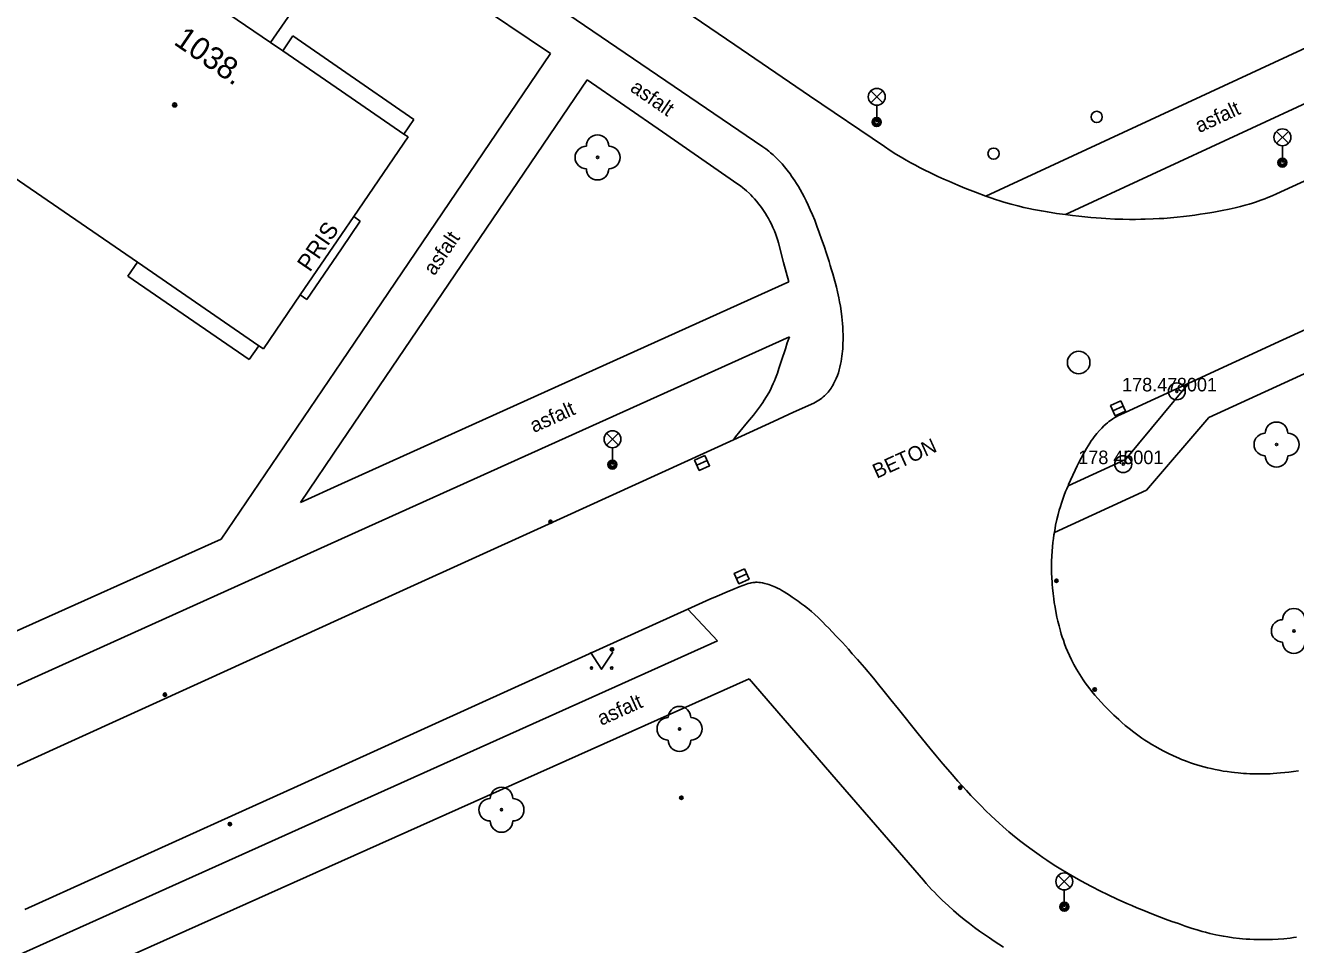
# Model space of a CAD drawing. Extents: x -539515 to -538098, y -1182060 to -1180157.
# Drawn here: x -538553.4 to -538497, y -1181381.1 to -1181340.3 of the extents above; entities that cross this region are included whole.
import ezdxf

# ---------------------------------------------------------------- set-up
doc = ezdxf.new("R2010")
doc.units = 0
for name, color, linetype in [('Vrstva 10', 7, 'Continuous'), ('Vrstva 11', 7, 'Continuous'), ('Vrstva 20', 7, 'Continuous'), ('Vrstva 21', 7, 'Continuous'), ('Vrstva 22', 7, 'Continuous'), ('Vrstva 23', 7, 'Continuous'), ('Vrstva 24', 7, 'Continuous'), ('Vrstva 27', 7, 'Continuous'), ('Vrstva 28', 7, 'Continuous'), ('Vrstva 31', 7, 'Continuous'), ('Vrstva 33', 7, 'Continuous'), ('Vrstva 36', 7, 'Continuous'), ('Vrstva 39', 7, 'Continuous'), ('Vrstva 40', 7, 'Continuous'), ('Vrstva 41', 7, 'Continuous'), ('Vrstva 47', 7, 'Continuous'), ('Vrstva 5', 7, 'Continuous')]:
    doc.layers.add(name, color=color, linetype=linetype)

msp = doc.modelspace()

# ---------------------------------------------------------------- linework, layer by layer
at = {"layer": 'Vrstva 10'}
for p, q in [((-538520.64, -1181345.71), (-538529.998, -1181339.344)), ((-538497.83, -1181347.8), (-538487.405, -1181343.01)), ((-538500.83, -1181357.73), (-538476.59, -1181346.6)), ((-538497.54, -1181354.282), (-538490.34, -1181350.975)), ((-538504.53, -1181359.59), (-538501.72, -1181356.2)), ((-538503.6, -1181360.96), (-538500.83, -1181357.73)), ((-538530.652, -1181362.684), (-538521.95, -1181358.72)), ((-538507.08, -1181360.76), (-538504.53, -1181359.59)), ((-538507.69, -1181362.84), (-538503.6, -1181360.96)), ((-538539.355, -1181366.648), (-538530.652, -1181362.684)), ((-538523.97, -1181366.24), (-538531.662, -1181369.725)), ((-538545.433, -1181369.415), (-538539.355, -1181366.648)), ((-538551.513, -1181372.178), (-538545.433, -1181369.415)), ((-538531.662, -1181369.725), (-538539.355, -1181373.21)), ((-538555.568, -1181374.018), (-538551.513, -1181372.178)), ((-538543.605, -1181375.135), (-538553.423, -1181379.582))]:
    msp.add_line(p, q, dxfattribs=at)
for points in [[(-538524.1, -1181339.67), (-538521.884, -1181341.176), (-538518.563, -1181343.439)], [(-538518.563, -1181343.439), (-538515.24, -1181345.7), (-538514.979, -1181345.873), (-538514.731, -1181346.03), (-538514.496, -1181346.172), (-538514.274, -1181346.301), (-538514.063, -1181346.419), (-538513.864, -1181346.526), (-538513.677, -1181346.625)], [(-538517.436, -1181351.672), (-538517.482, -1181351.508), (-538517.53, -1181351.35), (-538517.588, -1181351.164), (-538517.645, -1181350.982), (-538517.701, -1181350.803), (-538517.813, -1181350.452), (-538517.922, -1181350.118), (-538518.028, -1181349.804), (-538518.133, -1181349.507), (-538518.236, -1181349.23), (-538518.336, -1181348.971), (-538518.435, -1181348.73), (-538518.532, -1181348.506), (-538518.626, -1181348.298), (-538518.718, -1181348.105), (-538518.808, -1181347.927), (-538518.895, -1181347.762), (-538518.979, -1181347.61), (-538519.061, -1181347.469), (-538519.14, -1181347.339), (-538519.216, -1181347.219), (-538519.289, -1181347.108), (-538519.36, -1181347.006), (-538519.427, -1181346.912), (-538519.558, -1181346.739), (-538519.677, -1181346.592), (-538519.784, -1181346.468), (-538519.881, -1181346.362), (-538519.968, -1181346.272), (-538520.046, -1181346.195), (-538520.187, -1181346.064), (-538520.295, -1181345.971), (-538520.379, -1181345.902), (-538520.508, -1181345.804), (-538520.64, -1181345.71)], [(-538513.677, -1181346.625), (-538513.5, -1181346.715), (-538513.165, -1181346.88), (-538512.869, -1181347.019), (-538512.607, -1181347.138), (-538512.377, -1181347.239), (-538511.971, -1181347.412), (-538511.664, -1181347.538), (-538511.199, -1181347.721), (-538510.73, -1181347.9), (-538510.514, -1181347.979), (-538510.31, -1181348.048), (-538510.119, -1181348.11), (-538509.939, -1181348.165), (-538509.771, -1181348.214), (-538509.612, -1181348.258), (-538509.314, -1181348.335), (-538509.053, -1181348.397), (-538508.823, -1181348.447), (-538508.622, -1181348.488), (-538508.268, -1181348.555), (-538508.002, -1181348.601), (-538507.602, -1181348.664), (-538507.2, -1181348.72), (-538506.892, -1181348.759), (-538506.602, -1181348.793), (-538506.33, -1181348.821), (-538506.074, -1181348.845), (-538505.835, -1181348.865), (-538505.61, -1181348.881), (-538505.399, -1181348.895), (-538505.003, -1181348.914), (-538504.656, -1181348.925), (-538504.353, -1181348.93), (-538504.088, -1181348.931)], [(-538503.856, -1181348.928), (-538503.653, -1181348.924), (-538503.299, -1181348.911), (-538503.034, -1181348.897), (-538502.835, -1181348.884), (-538502.537, -1181348.859), (-538502.24, -1181348.83), (-538501.959, -1181348.799), (-538501.694, -1181348.767), (-538501.446, -1181348.736), (-538501.213, -1181348.704), (-538500.995, -1181348.672), (-538500.791, -1181348.64), (-538500.6, -1181348.608), (-538500.242, -1181348.543), (-538499.931, -1181348.479), (-538499.66, -1181348.417), (-538499.425, -1181348.358), (-538499.22, -1181348.303), (-538499.042, -1181348.251), (-538498.887, -1181348.204), (-538498.752, -1181348.161), (-538498.518, -1181348.08), (-538498.344, -1181348.015), (-538498.214, -1181347.965), (-538498.021, -1181347.885), (-538497.83, -1181347.8)], [(-538504.088, -1181348.931), (-538503.856, -1181348.928)], [(-538521.95, -1181358.72), (-538520.165, -1181357.907), (-538519.272, -1181357.5), (-538518.38, -1181357.09), (-538518.299, -1181357.05), (-538518.222, -1181357.008), (-538518.15, -1181356.963), (-538518.081, -1181356.916), (-538518.016, -1181356.867), (-538517.954, -1181356.816), (-538517.896, -1181356.764), (-538517.841, -1181356.709), (-538517.789, -1181356.654), (-538517.74, -1181356.597), (-538517.693, -1181356.54), (-538517.65, -1181356.481), (-538517.608, -1181356.422), (-538517.569, -1181356.362), (-538517.533, -1181356.301), (-538517.498, -1181356.24), (-538517.435, -1181356.116), (-538517.378, -1181355.99), (-538517.329, -1181355.865), (-538517.286, -1181355.739), (-538517.249, -1181355.614), (-538517.216, -1181355.491), (-538517.188, -1181355.368), (-538517.164, -1181355.248), (-538517.144, -1181355.129), (-538517.127, -1181355.012), (-538517.113, -1181354.898), (-538517.102, -1181354.786), (-538517.093, -1181354.676), (-538517.082, -1181354.461), (-538517.077, -1181354.258), (-538517.078, -1181354.065), (-538517.083, -1181353.884), (-538517.092, -1181353.714), (-538517.103, -1181353.554), (-538517.116, -1181353.405), (-538517.131, -1181353.265), (-538517.163, -1181353.005), (-538517.197, -1181352.78), (-538517.229, -1181352.586), (-538517.261, -1181352.419), (-538517.29, -1181352.275), (-538517.317, -1181352.151), (-538517.366, -1181351.939), (-538517.405, -1181351.785), (-538517.436, -1181351.672)], [(-538504.74, -1181357.59), (-538501.72, -1181356.2), (-538497.54, -1181354.282)], [(-538507.257, -1181361.182), (-538507.193, -1181361.016), (-538507.143, -1181360.891), (-538507.08, -1181360.76), (-538507.064, -1181360.705), (-538506.98, -1181360.52), (-538506.771, -1181360.076), (-538506.678, -1181359.883), (-538506.588, -1181359.703), (-538506.502, -1181359.536), (-538506.42, -1181359.381), (-538506.34, -1181359.239), (-538506.263, -1181359.107), (-538506.19, -1181358.986), (-538506.118, -1181358.875), (-538506.05, -1181358.772), (-538505.984, -1181358.678), (-538505.921, -1181358.592), (-538505.86, -1181358.513), (-538505.802, -1181358.44), (-538505.689, -1181358.309), (-538505.586, -1181358.199), (-538505.492, -1181358.107), (-538505.408, -1181358.029), (-538505.332, -1181357.965), (-538505.264, -1181357.91), (-538505.203, -1181357.864), (-538505.094, -1181357.787), (-538505.009, -1181357.733), (-538504.944, -1181357.695), (-538504.843, -1181357.64), (-538504.74, -1181357.59)], [(-538506.488, -1181369.26), (-538506.565, -1181369.14), (-538506.636, -1181369.023), (-538506.703, -1181368.91), (-538506.765, -1181368.801), (-538506.823, -1181368.694), (-538506.93, -1181368.488), (-538507.022, -1181368.294), (-538507.103, -1181368.111), (-538507.174, -1181367.939), (-538507.236, -1181367.778), (-538507.29, -1181367.626), (-538507.338, -1181367.484), (-538507.381, -1181367.35), (-538507.418, -1181367.224), (-538507.483, -1181366.987), (-538507.534, -1181366.78), (-538507.575, -1181366.597), (-538507.608, -1181366.437), (-538507.658, -1181366.155), (-538507.692, -1181365.943), (-538507.714, -1181365.783), (-538507.744, -1181365.542), (-538507.77, -1181365.3), (-538507.783, -1181365.153), (-538507.794, -1181365.01), (-538507.8, -1181364.88), (-538507.813, -1181364.602), (-538507.817, -1181364.347), (-538507.813, -1181364.108), (-538507.805, -1181363.882), (-538507.792, -1181363.671), (-538507.775, -1181363.472), (-538507.756, -1181363.286), (-538507.734, -1181363.111), (-538507.711, -1181362.947), (-538507.69, -1181362.84), (-538507.661, -1181362.649), (-538507.635, -1181362.514), (-538507.58, -1181362.262), (-538507.526, -1181362.041), (-538507.474, -1181361.848), (-538507.424, -1181361.68), (-538507.378, -1181361.534), (-538507.336, -1181361.406), (-538507.257, -1181361.182)], [(-538517.85, -1181366.946), (-538517.97, -1181366.824), (-538518.077, -1181366.718), (-538518.172, -1181366.627), (-538518.343, -1181366.468), (-538518.478, -1181366.349), (-538518.582, -1181366.261), (-538518.663, -1181366.196), (-538518.789, -1181366.098), (-538518.92, -1181366), (-538519.066, -1181365.894), (-538519.205, -1181365.796), (-538519.337, -1181365.704), (-538519.461, -1181365.621), (-538519.579, -1181365.545), (-538519.69, -1181365.476), (-538519.794, -1181365.415), (-538519.892, -1181365.36), (-538519.985, -1181365.312), (-538520.071, -1181365.269), (-538520.153, -1181365.232), (-538520.229, -1181365.2), (-538520.301, -1181365.172), (-538520.368, -1181365.149), (-538520.431, -1181365.128), (-538520.548, -1181365.096), (-538520.651, -1181365.075), (-538520.741, -1181365.061), (-538520.819, -1181365.054), (-538520.888, -1181365.05), (-538520.948, -1181365.05), (-538521, -1181365.053), (-538521.09, -1181365.062), (-538521.158, -1181365.073), (-538521.209, -1181365.084), (-538521.285, -1181365.104), (-538521.36, -1181365.13), (-538521.687, -1181365.257), (-538521.973, -1181365.371), (-538522.224, -1181365.474), (-538522.662, -1181365.66), (-538522.991, -1181365.802), (-538523.482, -1181366.02), (-538523.97, -1181366.24)], [(-538511.395, -1181374.518), (-538511.596, -1181374.302), (-538511.789, -1181374.091), (-538511.973, -1181373.886), (-538512.325, -1181373.486), (-538512.649, -1181373.108), (-538512.947, -1181372.752), (-538513.224, -1181372.417), (-538513.736, -1181371.785), (-538514.621, -1181370.678), (-538514.953, -1181370.264), (-538515.245, -1181369.903), (-538515.501, -1181369.589), (-538515.727, -1181369.314), (-538516.128, -1181368.838), (-538516.433, -1181368.483), (-538516.665, -1181368.219), (-538516.841, -1181368.023), (-538517.108, -1181367.73), (-538517.38, -1181367.44), (-538517.56, -1181367.25), (-538517.715, -1181367.087), (-538517.85, -1181366.946)], [(-538497.964, -1181373.542), (-538498.111, -1181373.549), (-538498.385, -1181373.557), (-538498.622, -1181373.559), (-538498.828, -1181373.556), (-538499.006, -1181373.55), (-538499.161, -1181373.542), (-538499.295, -1181373.534), (-538499.526, -1181373.515), (-538499.696, -1181373.498), (-538499.822, -1181373.483), (-538500.008, -1181373.458), (-538500.19, -1181373.43), (-538500.375, -1181373.397), (-538500.555, -1181373.362), (-538500.728, -1181373.324), (-538500.895, -1181373.284), (-538501.056, -1181373.242), (-538501.212, -1181373.199), (-538501.363, -1181373.154), (-538501.508, -1181373.107), (-538501.649, -1181373.06), (-538501.785, -1181373.012), (-538501.916, -1181372.963), (-538502.043, -1181372.913), (-538502.165, -1181372.863), (-538502.401, -1181372.76), (-538502.621, -1181372.656), (-538502.827, -1181372.553), (-538503.018, -1181372.45), (-538503.197, -1181372.349), (-538503.364, -1181372.25), (-538503.52, -1181372.153), (-538503.665, -1181372.058), (-538503.8, -1181371.966), (-538503.927, -1181371.878), (-538504.045, -1181371.792), (-538504.156, -1181371.71), (-538504.361, -1181371.549), (-538504.54, -1181371.403), (-538504.696, -1181371.27), (-538504.832, -1181371.15), (-538504.95, -1181371.042), (-538505.052, -1181370.945), (-538505.231, -1181370.771), (-538505.365, -1181370.636), (-538505.464, -1181370.533), (-538505.613, -1181370.374), (-538505.76, -1181370.21), (-538505.888, -1181370.062), (-538506.03, -1181369.9), (-538506.118, -1181369.778), (-538506.221, -1181369.643), (-538506.316, -1181369.511), (-538506.405, -1181369.384), (-538506.488, -1181369.26)], [(-538539.355, -1181373.21), (-538541.48, -1181374.173), (-538543.605, -1181375.135)], [(-538496.847, -1181373.418), (-538497.064, -1181373.452), (-538497.268, -1181373.479), (-538497.46, -1181373.501), (-538497.639, -1181373.518), (-538497.807, -1181373.532), (-538497.964, -1181373.542)], [(-538506.326, -1181378.406), (-538506.624, -1181378.243), (-538506.9, -1181378.086), (-538507.157, -1181377.935), (-538507.397, -1181377.791), (-538507.619, -1181377.652), (-538507.827, -1181377.519), (-538508.02, -1181377.393), (-538508.199, -1181377.272), (-538508.367, -1181377.157), (-538508.678, -1181376.936), (-538508.946, -1181376.738), (-538509.179, -1181376.56), (-538509.38, -1181376.401), (-538509.554, -1181376.26), (-538509.706, -1181376.134), (-538509.968, -1181375.909), (-538510.162, -1181375.737), (-538510.306, -1181375.606), (-538510.519, -1181375.405), (-538510.73, -1181375.2), (-538510.962, -1181374.967), (-538511.183, -1181374.74), (-538511.395, -1181374.518)], [(-538506.007, -1181378.575), (-538506.326, -1181378.406)], [(-538496.928, -1181380.811), (-538497.074, -1181380.832), (-538497.217, -1181380.85), (-538497.494, -1181380.878), (-538497.755, -1181380.898), (-538497.999, -1181380.911), (-538498.228, -1181380.918), (-538498.443, -1181380.92), (-538498.645, -1181380.917), (-538498.833, -1181380.912), (-538499.01, -1181380.903), (-538499.175, -1181380.893), (-538499.329, -1181380.88), (-538499.473, -1181380.866), (-538499.743, -1181380.835), (-538499.978, -1181380.802), (-538500.182, -1181380.769), (-538500.36, -1181380.736), (-538500.514, -1181380.705), (-538500.783, -1181380.645), (-538500.982, -1181380.595), (-538501.131, -1181380.555), (-538501.352, -1181380.49), (-538501.57, -1181380.42), (-538501.881, -1181380.315), (-538502.181, -1181380.21), (-538502.472, -1181380.107), (-538502.753, -1181380.004), (-538503.025, -1181379.901), (-538503.287, -1181379.8), (-538503.541, -1181379.7), (-538503.786, -1181379.6), (-538504.023, -1181379.502), (-538504.252, -1181379.405), (-538504.472, -1181379.309), (-538504.898, -1181379.117), (-538505.295, -1181378.931), (-538505.664, -1181378.75), (-538506.007, -1181378.575)]]:
    msp.add_lwpolyline(points, dxfattribs=at)
at = {"layer": 'Vrstva 11'}
for p, q in [((-538530.07, -1181341.57), (-538538.81, -1181335.67)), ((-538510.73, -1181347.9), (-538494.42, -1181340.33)), ((-538541.968, -1181341.446), (-538541.51, -1181340.78)), ((-538541.51, -1181340.78), (-538539.355, -1181342.273)), ((-538539.355, -1181355.253), (-538530.07, -1181341.57)), ((-538539.355, -1181342.273), (-538536.14, -1181344.5)), ((-538539.355, -1181358.809), (-538528.45, -1181342.73)), ((-538525.1, -1181345.045), (-538528.45, -1181342.73)), ((-538507.2, -1181348.72), (-538494.125, -1181342.655)), ((-538536.583, -1181345.145), (-538536.14, -1181344.5)), ((-538548.844, -1181351.453), (-538548.42, -1181350.836)), ((-538548.844, -1181351.453), (-538543.45, -1181355.16)), ((-538519.48, -1181351.71), (-538539.355, -1181360.677)), ((-538519.46, -1181354.15), (-538539.355, -1181363.122)), ((-538543.024, -1181354.54), (-538543.45, -1181355.16)), ((-538544.7, -1181363.13), (-538539.355, -1181355.253)), ((-538541.18, -1181361.5), (-538539.355, -1181358.809)), ((-538539.355, -1181360.677), (-538541.18, -1181361.5)), ((-538574.45, -1181376.49), (-538544.7, -1181363.13)), ((-538539.355, -1181363.122), (-538571.08, -1181377.43)), ((-538522.66, -1181367.65), (-538523.97, -1181366.24)), ((-538539.355, -1181375.15), (-538522.66, -1181367.65)), ((-538539.355, -1181377.43), (-538521.25, -1181369.33)), ((-538521.25, -1181369.33), (-538517.38, -1181373.805)), ((-538517.38, -1181373.805), (-538513.51, -1181378.28)), ((-538564.73, -1181386.55), (-538539.355, -1181375.15)), ((-538564.86, -1181388.84), (-538539.355, -1181377.43))]:
    msp.add_line(p, q, dxfattribs=at)
for points in [[(-538519.48, -1181351.71), (-538519.715, -1181350.84), (-538519.95, -1181349.97), (-538519.977, -1181349.874), (-538520.005, -1181349.782), (-538520.066, -1181349.604), (-538520.129, -1181349.439), (-538520.194, -1181349.285), (-538520.26, -1181349.143), (-538520.326, -1181349.011), (-538520.392, -1181348.889), (-538520.457, -1181348.776), (-538520.52, -1181348.672), (-538520.582, -1181348.576), (-538520.642, -1181348.487), (-538520.7, -1181348.405), (-538520.813, -1181348.254), (-538520.916, -1181348.126), (-538521.01, -1181348.018), (-538521.095, -1181347.926), (-538521.171, -1181347.847), (-538521.239, -1181347.78), (-538521.361, -1181347.667), (-538521.455, -1181347.585), (-538521.527, -1181347.526), (-538521.637, -1181347.441), (-538521.75, -1181347.36), (-538525.1, -1181345.045)], [(-538521.95, -1181358.72), (-538521.851, -1181358.591), (-538521.659, -1181358.351), (-538521.316, -1181357.936), (-538521.06, -1181357.624), (-538520.874, -1181357.387), (-538520.74, -1181357.206), (-538520.644, -1181357.068), (-538520.574, -1181356.963), (-538520.474, -1181356.803), (-538520.38, -1181356.64), (-538520.304, -1181356.495), (-538520.237, -1181356.356), (-538520.177, -1181356.224), (-538520.125, -1181356.099), (-538520.077, -1181355.98), (-538519.993, -1181355.755), (-538519.924, -1181355.556), (-538519.808, -1181355.204), (-538519.64, -1181354.674), (-538519.552, -1181354.411), (-538519.46, -1181354.15)], [(-538513.51, -1181378.28), (-538513.387, -1181378.42), (-538513.264, -1181378.556), (-538513.141, -1181378.688), (-538513.019, -1181378.816), (-538512.896, -1181378.941), (-538512.774, -1181379.063), (-538512.653, -1181379.18), (-538512.409, -1181379.408), (-538512.168, -1181379.624), (-538511.929, -1181379.828), (-538511.694, -1181380.021), (-538511.462, -1181380.204), (-538511.234, -1181380.377), (-538511.01, -1181380.542), (-538510.79, -1181380.698), (-538510.574, -1181380.846), (-538510.363, -1181380.987), (-538510.157, -1181381.122), (-538509.955, -1181381.249)]]:
    msp.add_lwpolyline(points, dxfattribs=at)
at = {"layer": 'Vrstva 20'}
for centre, radius in [((-538530.07, -1181362.36), 0.075), ((-538530.07, -1181362.36), 0.0204), ((-538507.6, -1181364.98), 0.075), ((-538507.6, -1181364.98), 0.0204), ((-538527.34, -1181368.03), 0.075), ((-538527.34, -1181368.03), 0.0204), ((-538547.2, -1181370.04), 0.075), ((-538547.2, -1181370.04), 0.0204), ((-538505.9, -1181369.81), 0.075), ((-538505.9, -1181369.81), 0.0204), ((-538511.87, -1181374.17), 0.075), ((-538511.87, -1181374.17), 0.0204), ((-538524.26, -1181374.62), 0.075), ((-538524.26, -1181374.62), 0.0204), ((-538544.31, -1181375.79), 0.075), ((-538544.31, -1181375.79), 0.0204)]:
    msp.add_circle(centre, radius, dxfattribs=at)
at = {"layer": 'Vrstva 21'}
for centre, radius in [((-538502.25, -1181356.57), 0.375), ((-538502.25, -1181356.57), 0.05), ((-538504.63, -1181359.8), 0.375), ((-538504.63, -1181359.8), 0.05)]:
    msp.add_circle(centre, radius, dxfattribs=at)
at = {"layer": 'Vrstva 22'}
for centre in [(-538527.98, -1181346.18), (-538497.82, -1181358.93), (-538497.05, -1181367.21), (-538524.34, -1181371.56), (-538532.25, -1181375.15)]:
    msp.add_circle(centre, 0.05, dxfattribs=at)
for centre, start, end in [((-538527.98, -1181345.68), 0, 180), ((-538528.48, -1181346.18), 90, 270), ((-538527.48, -1181346.18), 270, 90), ((-538527.98, -1181346.68), 180, 0), ((-538498.32, -1181358.93), 90, 270), ((-538497.82, -1181358.43), 0, 180), ((-538497.32, -1181358.93), 270, 90), ((-538497.82, -1181359.43), 180, 0), ((-538497.05, -1181366.71), 0, 180), ((-538497.55, -1181367.21), 90, 270), ((-538497.05, -1181367.71), 180, 0), ((-538524.34, -1181371.06), 0, 180), ((-538524.84, -1181371.56), 90, 270), ((-538523.84, -1181371.56), 270, 90), ((-538524.34, -1181372.06), 180, 0), ((-538532.25, -1181374.65), 0, 180), ((-538532.75, -1181375.15), 90, 270), ((-538531.75, -1181375.15), 270, 90), ((-538532.25, -1181375.65), 180, 0)]:
    msp.add_arc(centre, 0.5, start, end, dxfattribs=at)
at = {"layer": 'Vrstva 24'}
for p, q in [((-538538.815, -1181348.809), (-538538.52, -1181349.01)), ((-538538.52, -1181349.01), (-538539.355, -1181350.236)), ((-538539.355, -1181350.236), (-538540.89, -1181352.49)), ((-538541.187, -1181352.287), (-538540.89, -1181352.49))]:
    msp.add_line(p, q, dxfattribs=at)
at = {"layer": 'Vrstva 27'}
for p, q in [((-538504.634, -1181357.219), (-538505.088, -1181357.427)), ((-538523.112, -1181359.646), (-538523.568, -1181359.854)), ((-538521.352, -1181364.677), (-538521.808, -1181364.883))]:
    msp.add_line(p, q, dxfattribs=at)
for points in [[(-538504.738, -1181356.991), (-538505.193, -1181357.2), (-538504.984, -1181357.655), (-538504.529, -1181357.446)], [(-538523.216, -1181359.419), (-538523.671, -1181359.626), (-538523.464, -1181360.081), (-538523.009, -1181359.874)], [(-538521.455, -1181364.449), (-538521.911, -1181364.655), (-538521.705, -1181365.111), (-538521.249, -1181364.905)]]:
    msp.add_lwpolyline(points, close=True, dxfattribs=at)
msp.add_circle((-538506.61, -1181355.29), 0.5, dxfattribs=at)
at = {"layer": 'Vrstva 28'}
msp.add_circle((-538510.39, -1181346.01), 0.25, dxfattribs=at)
at = {"layer": 'Vrstva 31'}
msp.add_circle((-538505.81, -1181344.38), 0.25, dxfattribs=at)
at = {"layer": 'Vrstva 33'}
for p, q in [((-538515.845, -1181343.75), (-538515.315, -1181343.22)), ((-538515.845, -1181343.22), (-538515.315, -1181343.75)), ((-538515.58, -1181343.86), (-538515.58, -1181344.61)), ((-538497.825, -1181345.55), (-538497.295, -1181345.02)), ((-538497.825, -1181345.02), (-538497.295, -1181345.55)), ((-538497.56, -1181345.66), (-538497.56, -1181346.41)), ((-538527.585, -1181358.96), (-538527.055, -1181358.43)), ((-538527.585, -1181358.43), (-538527.055, -1181358.96)), ((-538527.32, -1181359.07), (-538527.32, -1181359.82)), ((-538507.515, -1181378.6), (-538506.985, -1181378.07)), ((-538507.515, -1181378.07), (-538506.985, -1181378.6)), ((-538507.25, -1181378.71), (-538507.25, -1181379.46))]:
    msp.add_line(p, q, dxfattribs=at)
for centre, radius in [((-538515.58, -1181343.485), 0.375), ((-538515.58, -1181344.61), 0.2), ((-538515.58, -1181344.61), 0.145), ((-538515.58, -1181344.61), 0.0876), ((-538497.56, -1181345.285), 0.375), ((-538497.56, -1181346.41), 0.2), ((-538497.56, -1181346.41), 0.145), ((-538497.56, -1181346.41), 0.0876), ((-538527.32, -1181358.695), 0.375), ((-538527.32, -1181359.82), 0.2), ((-538527.32, -1181359.82), 0.145), ((-538527.32, -1181359.82), 0.0876), ((-538507.25, -1181378.335), 0.375), ((-538507.25, -1181379.46), 0.2), ((-538507.25, -1181379.46), 0.145), ((-538507.25, -1181379.46), 0.0876)]:
    msp.add_circle(centre, radius, dxfattribs=at)
at = {"layer": 'Vrstva 36'}
msp.add_lwpolyline([(-538528.301, -1181368.158), (-538527.801, -1181368.908), (-538527.301, -1181368.158)], dxfattribs=at)
for centre in [(-538528.251, -1181368.858), (-538527.352, -1181368.858)]:
    msp.add_circle(centre, 0.05, dxfattribs=at)
at = {"layer": 'Vrstva 39'}
for radius in [0.09, 0.0398]:
    msp.add_circle((-538546.767, -1181343.846), radius, dxfattribs=at)
at = {"layer": 'Vrstva 5'}
msp.add_line((-538542.504, -1181341.078), (-538540.17, -1181337.68), dxfattribs=at)
for points in [[(-538647.45, -1181282.86), (-538548.42, -1181350.836)], [(-538542.504, -1181341.078), (-538545.464, -1181339.044)], [(-538541.968, -1181341.446), (-538542.504, -1181341.078)], [(-538539.355, -1181343.24), (-538541.968, -1181341.446)], [(-538536.583, -1181345.145), (-538539.355, -1181343.24)], [(-538538.815, -1181348.809), (-538536.4, -1181345.27)], [(-538536.4, -1181345.27), (-538536.583, -1181345.145)], [(-538539.355, -1181349.601), (-538538.815, -1181348.809)], [(-538541.187, -1181352.287), (-538539.355, -1181349.601)], [(-538548.42, -1181350.836), (-538543.024, -1181354.54)], [(-538542.82, -1181354.68), (-538541.187, -1181352.287)], [(-538543.024, -1181354.54), (-538542.82, -1181354.68)]]:
    msp.add_lwpolyline(points, dxfattribs=at)

# ---------------------------------------------------------------- texts
at = {"layer": 'Vrstva 22'}
for s, p in [('178.47 ', (-538504.684, -1181356.57)), ('178 46 ', (-538506.63, -1181359.8))]:
    msp.add_text(s, height=0.6, dxfattribs=at).set_placement(p)
at = {"layer": 'Vrstva 23'}
for s, p in [('8001', (-538502.25, -1181356.57)), ('5001', (-538504.63, -1181359.8))]:
    msp.add_text(s, height=0.6, dxfattribs=at).set_placement(p)
at = {"layer": 'Vrstva 40'}
for s, rotation, p in [('asfalt', 325.3538, (-538526.577, -1181343.202)), ('asfalt', 24.8848, (-538501.253, -1181345.104)), ('asfalt', 55.8545, (-538535.231, -1181351.464)), ('asfalt', 24.2748, (-538530.808, -1181358.423)), ('BETON', 24.3714, (-538515.581, -1181360.456)), ('asfalt', 24.1025, (-538527.814, -1181371.428))]:
    msp.add_text(s, height=0.65, rotation=rotation, dxfattribs=at).set_placement(p)
at = {"layer": 'Vrstva 41'}
msp.add_text('PRIS', height=0.75, rotation=55.6961, dxfattribs=at).set_placement((-538540.759, -1181351.303))
at = {"layer": 'Vrstva 47'}
msp.add_text('1038.', height=1, rotation=325.5182, dxfattribs=at).set_placement((-538546.853, -1181341.124))

doc.saveas('drawing.dxf')
